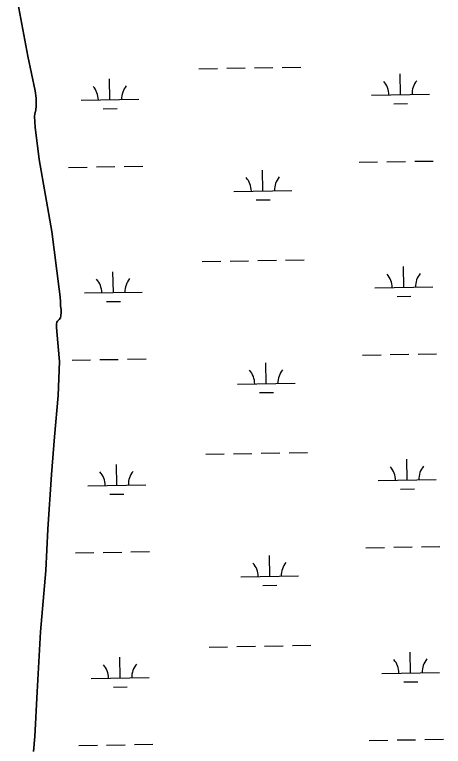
# Model space of a CAD drawing. Extents: x 3903937 to 3942190, y 260677 to 286651.
# Drawn here: x 3919586 to 3920327, y 266978 to 268241 of the extents above; entities that cross this region are included whole.
import ezdxf

# ---------------------------------------------------------------- set-up
doc = ezdxf.new("R2010")
doc.units = 0
doc.layers.add('V-TOPO-SHOR', color=7, linetype='Continuous')
doc.layers.add('V-WETL-SWMP', color=7, linetype='Continuous')

msp = doc.modelspace()

# ---------------------------------------------------------------- linework, layer by layer
at = {"layer": 'V-TOPO-SHOR'}
msp.add_lwpolyline([(3919586.5, 268292.6), (3919609.2, 268169.5), (3919621.9, 268109.3), (3919623.6, 268096.9), (3919623.9, 268086.1), (3919623.9, 268083.4), (3919623, 268076), (3919621.6, 268069.6), (3919620.8, 268065), (3919621.4, 268055.7), (3919622.1, 268046.5), (3919628.9, 267990.9), (3919651, 267866.8), (3919663.5, 267767), (3919665.1, 267754.1), (3919665.6, 267745.4), (3919666, 267738.4), (3919666.8, 267732.3), (3919667, 267727.3), (3919666.3, 267720.9), (3919665.5, 267717.6), (3919663.4, 267714.7), (3919660.7, 267711.9), (3919659.4, 267710), (3919658.6, 267707), (3919658.6, 267701.3), (3919659.1, 267693.8), (3919663.9, 267642.2), (3919661.4, 267583.5), (3919655.3, 267512.3), (3919650.1, 267447.5), (3919643.8, 267353), (3919640.3, 267281.7), (3919631.3, 267175.8), (3919625.3, 267072.1), (3919621.3, 266995.3), (3919619.3, 266969.2)], dxfattribs=at)
at = {"layer": 'V-WETL-SWMP'}
for p, q in [((3919609.2, 268169.5), (3919586.5, 268292.6)), ((3919621.9, 268109.3), (3919609.2, 268169.5)), ((3919904.8, 268147.4), (3919936.8, 268148)), ((3919952.8, 268148.3), (3919984.8, 268148.8)), ((3920000.8, 268149.1), (3920032.8, 268149.7)), ((3920048.8, 268149.9), (3920080.8, 268150.5)), ((3920253, 268102.8), (3920252.4, 268138.8)), ((3919751.2, 268094), (3919750.5, 268130)), ((3919623.6, 268096.9), (3919621.9, 268109.3)), ((3919623.9, 268086.1), (3919623.6, 268096.9)), ((3919701.2, 268093.1), (3919801.2, 268094.8)), ((3920203, 268101.9), (3920303, 268103.7)), ((3919623, 268076), (3919623.9, 268083.4)), ((3919623.9, 268083.4), (3919623.9, 268086.1)), ((3920241.3, 268087.1), (3920265.3, 268087.6)), ((3919620.8, 268065), (3919621.6, 268069.6)), ((3919621.6, 268069.6), (3919623, 268076)), ((3919739.4, 268078.3), (3919763.4, 268078.7)), ((3919621.4, 268055.7), (3919620.8, 268065)), ((3919622.1, 268046.5), (3919621.4, 268055.7)), ((3919628.9, 267990.9), (3919622.1, 268046.5)), ((3919651, 267866.8), (3919628.9, 267990.9)), ((3919775.8, 267978.9), (3919807.8, 267979.5)), ((3920181.6, 267986.1), (3920213.6, 267986.6)), ((3920229.6, 267986.9), (3920261.6, 267987.5)), ((3920277.6, 267987.8), (3920309.6, 267988.3)), ((3919679.8, 267977.3), (3919711.8, 267977.8)), ((3919727.8, 267978.1), (3919759.8, 267978.7)), ((3920015.4, 267936.7), (3920014.8, 267972.7)), ((3919965.4, 267935.8), (3920065.4, 267937.6)), ((3920003.7, 267921.1), (3920027.7, 267921.5)), ((3919663.5, 267767), (3919651, 267866.8)), ((3919910.7, 267814.8), (3919942.7, 267815.4)), ((3919958.7, 267815.6), (3919990.7, 267816.2)), ((3920006.7, 267816.5), (3920038.7, 267817)), ((3920054.7, 267817.3), (3920086.7, 267817.9)), ((3920258.9, 267770.2), (3920258.2, 267806.2)), ((3919757, 267761.3), (3919756.4, 267797.3)), ((3919665.1, 267754.1), (3919663.5, 267767)), ((3920208.9, 267769.3), (3920308.8, 267771)), ((3919665.6, 267745.4), (3919665.1, 267754.1)), ((3919707, 267760.5), (3919807, 267762.2)), ((3920247.1, 267754.5), (3920271.1, 267754.9)), ((3919666, 267738.4), (3919665.6, 267745.4)), ((3919745.3, 267745.7), (3919769.3, 267746.1)), ((3919666.8, 267732.3), (3919666, 267738.4)), ((3919666.3, 267720.9), (3919667, 267727.3)), ((3919667, 267727.3), (3919666.8, 267732.3)), ((3919660.7, 267711.9), (3919663.4, 267714.7)), ((3919663.4, 267714.7), (3919665.5, 267717.6)), ((3919665.5, 267717.6), (3919666.3, 267720.9)), ((3919658.6, 267707), (3919659.4, 267710)), ((3919658.6, 267701.3), (3919658.6, 267707)), ((3919659.4, 267710), (3919660.7, 267711.9)), ((3919659.1, 267693.8), (3919658.6, 267701.3)), ((3919663.9, 267642.2), (3919659.1, 267693.8)), ((3920187.5, 267653.5), (3920219.5, 267654)), ((3920235.5, 267654.3), (3920267.5, 267654.9)), ((3920283.5, 267655.1), (3920315.5, 267655.7)), ((3919661.4, 267583.5), (3919663.9, 267642.2)), ((3919685.7, 267644.6), (3919717.7, 267645.2)), ((3919733.7, 267645.5), (3919765.6, 267646)), ((3919781.6, 267646.3), (3919813.6, 267646.9)), ((3920021.3, 267604.1), (3920020.6, 267640.1)), ((3919971.3, 267603.2), (3920071.3, 267605)), ((3920009.5, 267588.5), (3920033.5, 267588.9)), ((3919655.3, 267512.3), (3919661.4, 267583.5)), ((3919650.1, 267447.5), (3919655.3, 267512.3)), ((3919916.6, 267482.2), (3919948.5, 267482.7)), ((3919964.5, 267483), (3919996.5, 267483.6)), ((3920012.5, 267483.9), (3920044.5, 267484.4)), ((3920060.5, 267484.7), (3920092.5, 267485.3)), ((3919762.9, 267428.7), (3919762.2, 267464.7)), ((3920264.7, 267437.5), (3920264.1, 267473.5)), ((3919643.8, 267353), (3919650.1, 267447.5)), ((3920214.7, 267436.7), (3920314.7, 267438.4)), ((3919712.9, 267427.8), (3919812.9, 267429.6)), ((3919751.2, 267413.1), (3919775.1, 267413.5)), ((3920253, 267421.9), (3920277, 267422.3)), ((3919640.3, 267281.7), (3919643.8, 267353)), ((3920289.3, 267322.5), (3920321.3, 267323.1)), ((3919691.5, 267312), (3919723.5, 267312.6)), ((3919739.5, 267312.8), (3919771.5, 267313.4)), ((3919787.5, 267313.7), (3919819.5, 267314.3)), ((3920193.3, 267320.8), (3920225.3, 267321.4)), ((3920241.3, 267321.7), (3920273.3, 267322.2)), ((3920027.1, 267271.5), (3920026.5, 267307.5)), ((3919631.3, 267175.8), (3919640.3, 267281.7)), ((3919977.1, 267270.6), (3920077.1, 267272.4)), ((3920015.4, 267255.8), (3920039.4, 267256.3)), ((3919625.3, 267072.1), (3919631.3, 267175.8)), ((3919922.4, 267149.5), (3919954.4, 267150.1)), ((3919970.4, 267150.4), (3920002.4, 267150.9)), ((3920018.4, 267151.2), (3920050.4, 267151.8)), ((3920066.4, 267152.1), (3920098.4, 267152.6)), ((3920270.6, 267104.9), (3920269.9, 267140.9)), ((3919768.7, 267096.1), (3919768.1, 267132.1)), ((3919718.7, 267095.2), (3919818.7, 267097)), ((3920220.6, 267104), (3920320.6, 267105.8)), ((3920258.8, 267089.3), (3920282.8, 267089.7)), ((3919621.3, 266995.3), (3919625.3, 267072.1)), ((3919757, 267080.4), (3919781, 267080.9)), ((3919619.3, 266969.2), (3919621.3, 266995.3)), ((3920199.2, 266988.2), (3920231.2, 266988.8)), ((3920247.2, 266989.1), (3920279.2, 266989.6)), ((3920295.2, 266989.9), (3920327.2, 266990.5)), ((3919697.4, 266979.4), (3919729.4, 266979.9)), ((3919745.4, 266980.2), (3919777.4, 266980.8)), ((3919793.4, 266981.1), (3919825.3, 266981.6))]:
    msp.add_line(p, q, dxfattribs=at)
for centre, start, end in [((3920197.8, 268102.3), 0.2366, 41.7802), ((3920308.2, 268104.2), 140.2366, 181.7802), ((3919695.9, 268093.5), 0.2366, 41.7802), ((3919806.4, 268095.4), 140.2366, 181.7802), ((3919960.2, 267936.2), 0.2366, 41.7802), ((3920070.6, 267938.2), 140.2366, 181.7802), ((3920203.6, 267769.7), 0.2366, 41.7802), ((3920314.1, 267771.6), 140.2366, 181.7802), ((3919701.8, 267760.8), 0.2366, 41.7802), ((3919812.2, 267762.8), 140.2366, 181.7802), ((3919966, 267603.6), 0.2366, 41.7802), ((3920076.5, 267605.5), 140.2366, 181.7802), ((3919707.6, 267428.2), 0.2366, 41.7802), ((3919818.1, 267430.2), 140.2366, 181.7802), ((3920209.5, 267437), 0.2366, 41.7802), ((3920319.9, 267439), 140.2366, 181.7802), ((3919971.9, 267271), 0.2366, 41.7802), ((3920082.3, 267272.9), 140.2366, 181.7802), ((3920215.3, 267104.4), 0.2366, 41.7802), ((3920325.8, 267106.4), 140.2366, 181.7802), ((3919713.5, 267095.6), 0.2366, 41.7802), ((3919824, 267097.5), 140.2366, 181.7802)]:
    msp.add_arc(centre, 35.2, start, end, dxfattribs=at)

doc.saveas('drawing.dxf')
